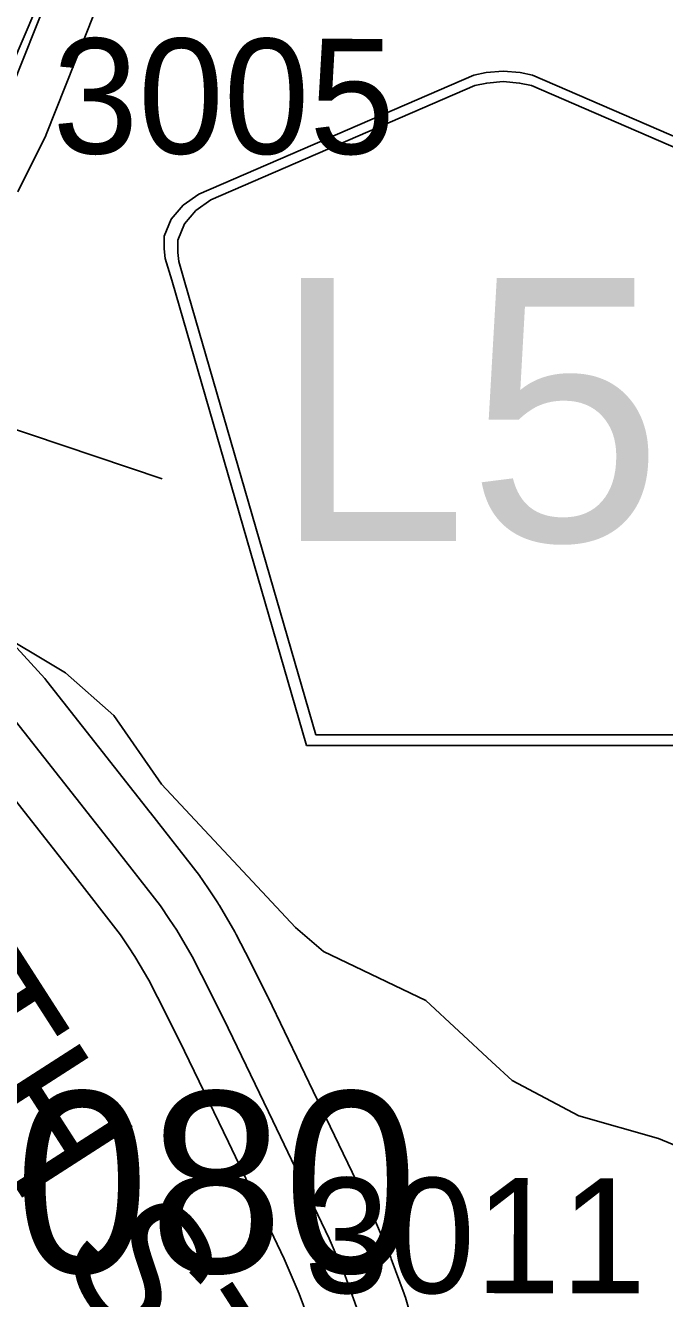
# Model space of a CAD drawing. Extents: x -132.8 to -73.3, y -60 to -26.
# Drawn here: x -109.187 to -108.798, y -37.633 to -36.859 of the extents above; entities that cross this region are included whole.
import ezdxf

# ---------------------------------------------------------------- set-up
doc = ezdxf.new("R2010")
doc.units = 0
for name, color, linetype in [('tdCoDirctArrow', 7, 'Continuous'), ('tdCoHydroRiver', 7, 'Continuous'), ('tdCoInt', 7, 'Continuous'), ('tdCoSecRdNmbr', 7, 'Continuous'), ('tdCoSecRdTxt', 7, 'Continuous'), ('tdCoSecRteBand', 7, 'Continuous'), ('tdCoSecRteCL', 7, 'Continuous'), ('tdCoShieldCoRteHrd', 7, 'Continuous'), ('tdCoStrucPriMaintName', 7, 'Continuous'), ('tdCoSurfAsphalt', 7, 'Continuous'), ('tdCoSurfGravel', 7, 'Continuous')]:
    doc.layers.add(name, color=color, linetype=linetype)

msp = doc.modelspace()

# ---------------------------------------------------------------- linework, layer by layer
at = {"layer": 'tdCoDirctArrow'}
msp.add_line((-109.10402, -37.13448), (-109.56782, -36.97896), dxfattribs=at)
at = {"layer": 'tdCoHydroRiver'}
msp.add_lwpolyline([(-108.68307, -37.58116), (-108.70504, -37.5759), (-108.80191, -37.53571), (-108.8505, -37.52192), (-108.89101, -37.50044), (-108.90336, -37.4891), (-108.9435, -37.45185), (-109.00591, -37.42195), (-109.02291, -37.40735), (-109.10446, -37.32021), (-109.13345, -37.2785), (-109.1628, -37.25255), (-109.25614, -37.19667), (-109.28686, -37.16123), (-109.30702, -37.14655), (-109.34299, -37.13306), (-109.35999, -37.11845), (-109.38402, -37.0674), (-109.41789, -37.03188), (-109.44751, -37.01697), (-109.4851, -37.00503)], dxfattribs=at)
at = {"layer": 'tdCoInt'}
msp.add_lwpolyline([(-109.57588, -37.23592), (-109.43635, -37.1553), (-109.37782, -37.1179), (-109.33741, -37.08537), (-109.28904, -37.03622), (-109.2517, -36.98597), (-109.23258, -36.95775), (-109.20821, -36.91252), (-109.1684, -36.81961), (-108.76416, -35.77517), (-108.48192, -35.05478), (-108.36468, -34.74738), (-108.34277, -34.67819), (-108.32897, -34.6155), (-108.26012, -34.24941), (-108.18818, -33.85183), (-108.16839, -33.77484), (-108.15732, -33.72716), (-108.13362, -33.64515)], dxfattribs=at)
at = {"layer": 'tdCoSecRteBand'}
for points in [[(-109.13924, -36.83598), (-109.17455, -36.925), (-109.17503, -36.9262), (-109.17561, -36.92736), (-109.19188, -36.95991)], [(-109.19246, -37.23726), (-109.17544, -37.256), (-109.17473, -37.25678), (-109.17408, -37.25761), (-109.11119, -37.33751), (-109.11116, -37.33756), (-109.11112, -37.33761), (-109.08128, -37.37583), (-109.08059, -37.37672), (-109.07997, -37.37765), (-109.07454, -37.3858), (-109.0701, -37.39245), (-109.06961, -37.39318), (-109.06917, -37.39395), (-109.05979, -37.40998), (-109.05934, -37.41076), (-109.05893, -37.41156), (-109.05334, -37.4226), (-109.0397, -37.44954), (-109.03956, -37.4498), (-109.03943, -37.45007), (-109.00959, -37.51197), (-109.00958, -37.512), (-109.00957, -37.51203), (-108.97529, -37.58354), (-108.97499, -37.58416), (-108.97472, -37.5848), (-108.9651, -37.60749), (-108.96482, -37.60816), (-108.96457, -37.60884), (-108.95668, -37.6303), (-108.9563, -37.63133), (-108.95599, -37.63239), (-108.94392, -37.6745)], [(-109.01337, -37.64997), (-109.02063, -37.63024), (-109.02969, -37.60885), (-109.06366, -37.53799), (-109.09335, -37.47639), (-109.10687, -37.44971), (-109.11205, -37.43948), (-109.12052, -37.42499), (-109.12446, -37.41908), (-109.12927, -37.41187), (-109.15838, -37.37457), (-109.22057, -37.29555)]]:
    msp.add_lwpolyline(points, dxfattribs=at)
at = {"layer": 'tdCoSecRteCL'}
for points in [[(-109.40461, -37.21533), (-109.40342, -37.19828), (-109.39874, -37.17806), (-109.3906, -37.15685), (-109.38024, -37.13884), (-109.36668, -37.12134), (-109.33561, -37.09224), (-109.30182, -37.05968), (-109.27864, -37.03379), (-109.25645, -37.00469), (-109.23573, -36.97411), (-109.21872, -36.94649), (-109.20244, -36.91394), (-109.16693, -36.82442)], [(-108.98483, -37.64065), (-108.99272, -37.6192), (-109.00234, -37.59651), (-109.03662, -37.52499), (-109.06646, -37.46309), (-109.0801, -37.43616), (-109.08569, -37.42512), (-109.09506, -37.40909), (-109.0995, -37.40244), (-109.10493, -37.39429), (-109.13477, -37.35607), (-109.19765, -37.27617), (-109.21467, -37.25742), (-109.22996, -37.24411), (-109.24845, -37.23227), (-109.26448, -37.22512), (-109.28421, -37.22068), (-109.30394, -37.21747), (-109.35943, -37.21501), (-109.38384, -37.21402), (-109.40061, -37.21476), (-109.40461, -37.21533)]]:
    msp.add_lwpolyline(points, dxfattribs=at)
at = {"layer": 'tdCoShieldCoRteHrd'}
for points in [[(-109.01625, -37.29662), (-109.09819, -37.01373), (-109.10207, -37.00057), (-109.10279, -36.99469), (-109.10279, -36.98687), (-109.09855, -36.97656), (-109.09128, -36.96807), (-109.0817, -36.9614), (-108.91443, -36.88905), (-108.90691, -36.88741), (-108.89649, -36.8865), (-108.88606, -36.88741), (-108.87855, -36.88905), (-108.71127, -36.9614), (-108.70169, -36.96807), (-108.69442, -36.97656), (-108.69018, -36.98687), (-108.69018, -36.99469), (-108.6909, -37.00057), (-108.69478, -37.01373), (-108.77672, -37.29662)], [(-109.01039, -37.29029), (-109.09012, -37.01502), (-109.09384, -37.00239), (-109.09454, -36.99674), (-109.09454, -36.98923), (-109.09047, -36.97934), (-109.08349, -36.97119), (-109.07429, -36.96478), (-108.91371, -36.89533), (-108.90649, -36.89376), (-108.89649, -36.89288), (-108.88648, -36.89376), (-108.87926, -36.89533), (-108.71868, -36.96478), (-108.70948, -36.97119), (-108.7025, -36.97934), (-108.69843, -36.98923), (-108.69843, -36.99674), (-108.69913, -37.00239), (-108.70285, -37.01502), (-108.78259, -37.29029)]]:
    msp.add_lwpolyline(points, close=True, dxfattribs=at)
at = {"layer": 'tdCoSurfAsphalt'}
msp.add_lwpolyline([(-109.0995, -37.40244), (-109.10493, -37.39429), (-109.13477, -37.35607), (-109.19765, -37.27617)], dxfattribs=at)
at = {"layer": 'tdCoSurfGravel'}
for points in [[(-109.40461, -37.21533), (-109.40342, -37.19828), (-109.39874, -37.17806), (-109.3906, -37.15685), (-109.38024, -37.13884), (-109.36668, -37.12134), (-109.33561, -37.09224), (-109.30182, -37.05968), (-109.27864, -37.03379), (-109.25645, -37.00469), (-109.23573, -36.97411), (-109.21872, -36.94649), (-109.20244, -36.91394), (-109.16693, -36.82442)], [(-109.0801, -37.43616), (-109.08569, -37.42512), (-109.09506, -37.40909), (-109.0995, -37.40244)], [(-108.78755, -38.03596), (-108.8603, -37.95088), (-108.93156, -37.85816), (-108.94735, -37.83202), (-108.95351, -37.81796), (-108.9582, -37.79823), (-108.95992, -37.77678), (-108.9614, -37.74324), (-108.96239, -37.7245), (-108.96658, -37.70403), (-108.97275, -37.68282), (-108.98483, -37.64065), (-108.99272, -37.6192), (-109.00234, -37.59651), (-109.03662, -37.52499), (-109.06646, -37.46309), (-109.0801, -37.43616)]]:
    msp.add_lwpolyline(points, dxfattribs=at)

# ---------------------------------------------------------------- texts
at = {"layer": 'tdCoSecRdNmbr'}
for s, rotation, p in [('3005', 359.91788, (-109.17067, -36.93661)), ('3011', 359.91799, (-109.01771, -37.62964))]:
    msp.add_text(s, height=0.07, rotation=rotation, dxfattribs=at).set_placement(p)
at = {"layer": 'tdCoSecRdTxt'}
msp.add_text('310TH ST', height=0.08, rotation=302.73192, dxfattribs=at).set_placement((-109.35813, -37.30894))
at = {"layer": 'tdCoShieldCoRteHrd'}
msp.add_text('L55', height=0.16, dxfattribs=at).set_placement((-109.03713, -37.17236))
at = {"layer": 'tdCoStrucPriMaintName'}
msp.add_text('78232S080', height=0.11, dxfattribs=at).set_placement((-109.70093, -37.61729))
msp.add_text('78232S080', height=0.11, dxfattribs=at).set_placement((-109.70093, -37.61729))
msp.add_text('78232S080', height=0.11, dxfattribs=at).set_placement((-109.70093, -37.61729))

doc.saveas('drawing.dxf')
